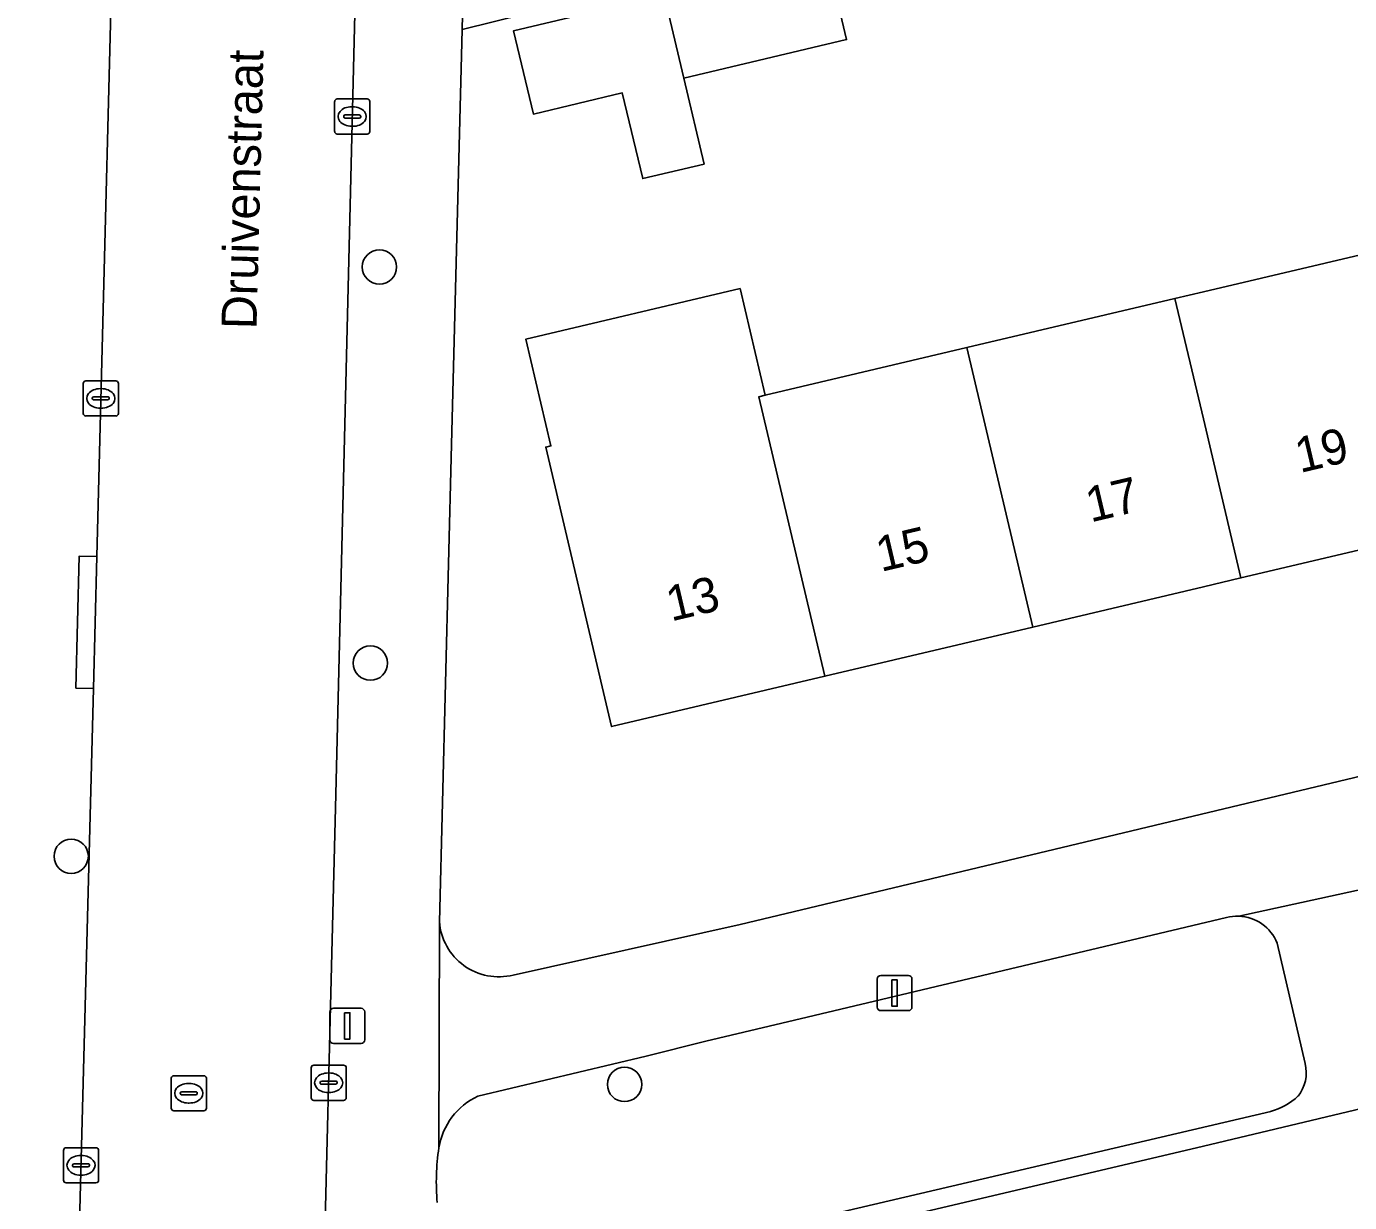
# Model space of a CAD drawing. Extents: x 162026 to 163502, y 387295 to 388169.
# Drawn here: x 162966.48 to 163004.16, y 387932.82 to 387966.31 of the extents above; entities that cross this region are included whole.
import ezdxf

# ---------------------------------------------------------------- set-up
doc = ezdxf.new("R2010")
doc.units = 0
for name, color, linetype in [('IMGEO_Boom', 7, 'Continuous'), ('IMGEO_Erf', 7, 'Continuous'), ('IMGEO_Groenvoorziening', 7, 'Continuous'), ('IMGEO_Kolk', 7, 'Continuous'), ('IMGEO_Lichtmast', 7, 'Continuous'), ('IMGEO_Muur', 7, 'Continuous'), ('IMGEO_Openbare_ruimte_label', 7, 'Continuous'), ('IMGEO_Pand', 7, 'Continuous'), ('IMGEO_Pand_nummerreeks', 7, 'Continuous'), ('IMGEO_Rijbaan_lokaal_open', 7, 'Continuous'), ('IMGEO_Rioolput', 7, 'Continuous'), ('IMGEO_Voetpad_open', 7, 'Continuous')]:
    doc.layers.add(name, color=color, linetype=linetype)

msp = doc.modelspace()

# ---------------------------------------------------------------- linework, layer by layer
at = {"layer": 'IMGEO_Boom'}
for centre in [(162976.531, 387959.458), (162976.273, 387948.178), (162967.749, 387942.678), (162983.511, 387936.181)]:
    msp.add_circle(centre, 0.489, dxfattribs=at)
at = {"layer": 'IMGEO_Erf'}
for points in [[(163028.972, 387965.586), (163026.894, 387975.088), (163026.211, 387977.931), (162978.889, 387966.222), (162978.586, 387954.4), (162978.237, 387940.814)], [(163006.996, 387952.001), (163001.07, 387950.603), (163000, 387950.35), (162995.144, 387949.204), (162989.217, 387947.806), (162983.144, 387946.373), (162981.267, 387954.331), (162981.413, 387954.365), (162980.697, 387957.401), (162986.802, 387958.841), (162987.518, 387955.806), (162993.264, 387957.161), (162999.19, 387958.559), (163000, 387958.75), (163005.116, 387959.957)], [(162980.341, 387939.294), (162986.807, 387940.736), (163032.263, 387951.6)]]:
    msp.add_lwpolyline(points, dxfattribs=at)
msp.add_lwpolyline([(162985.198, 387964.83), (162985.779, 387962.39), (162984.028, 387961.973), (162983.447, 387964.413), (162980.917, 387963.811), (162980.352, 387966.184), (162984.638, 387967.205), (162989.272, 387968.308), (162989.837, 387965.935)], close=True, dxfattribs=at)
msp.add_arc((162979.933, 387940.946), 1.701, 184.4367, 283.872, dxfattribs=at)
at = {"layer": 'IMGEO_Groenvoorziening'}
for points in [[(163000.658, 387940.933), (162988.709, 387938.095), (162985.829, 387937.411), (162984.126, 387936.988), (162979.335, 387935.844)], [(163002.899, 387936.775), (163002.102, 387940.203)], [(162981.517, 387930.635), (163001.916, 387935.411)]]:
    msp.add_lwpolyline(points, dxfattribs=at)
for centre, radius, start, end in [((163000.975, 387939.706), 1.267, 88.6539, 104.4974), ((163000.969, 387939.755), 1.218, 21.5573, 88.3116), ((163001.859, 387936.515), 1.072, 321.2382, 14.0433), ((162980.152, 387934.073), 1.95, 114.7575, 171.0919), ((163001.417, 387937.225), 1.881, 285.3661, 312.768), ((162984.458, 387933.408), 6.308, 171.1782, 185.3637)]:
    msp.add_arc(centre, radius, start, end, dxfattribs=at)
at = {"layer": 'IMGEO_Kolk'}
for p, q in [((162975.254, 387963.317), (162975.254, 387964.169)), ((162975.329, 387964.243), (162976.181, 387964.243)), ((162975.742, 387964.023), (162975.767, 387964.023)), ((162976.255, 387964.169), (162976.255, 387963.317)), ((162975.513, 387963.737), (162975.513, 387963.749)), ((162975.951, 387963.7), (162975.553, 387963.7)), ((162975.556, 387963.786), (162975.954, 387963.786)), ((162975.997, 387963.749), (162975.997, 387963.737)), ((162976.181, 387963.243), (162975.329, 387963.243)), ((162975.765, 387963.463), (162975.74, 387963.463)), ((162968.092, 387955.289), (162968.092, 387956.141)), ((162968.167, 387956.215), (162969.019, 387956.215)), ((162969.093, 387956.141), (162969.093, 387955.289)), ((162968.351, 387955.709), (162968.351, 387955.721)), ((162968.789, 387955.672), (162968.391, 387955.672)), ((162968.394, 387955.758), (162968.792, 387955.758)), ((162968.58, 387955.995), (162968.605, 387955.995)), ((162968.835, 387955.721), (162968.835, 387955.709)), ((162968.603, 387955.435), (162968.578, 387955.435)), ((162969.019, 387955.215), (162968.167, 387955.215)), ((162974.583, 387935.802), (162974.583, 387936.654)), ((162974.658, 387936.728), (162975.51, 387936.728)), ((162975.071, 387936.508), (162975.096, 387936.508)), ((162975.584, 387936.654), (162975.584, 387935.802)), ((162974.842, 387936.222), (162974.842, 387936.234)), ((162975.28, 387936.185), (162974.882, 387936.185)), ((162974.885, 387936.271), (162975.283, 387936.271)), ((162975.326, 387936.234), (162975.326, 387936.222)), ((162975.51, 387935.728), (162974.658, 387935.728)), ((162975.094, 387935.948), (162975.069, 387935.948)), ((162967.529, 387933.452), (162967.529, 387934.304)), ((162967.604, 387934.378), (162968.456, 387934.378)), ((162968.53, 387934.304), (162968.53, 387933.452)), ((162967.788, 387933.872), (162967.788, 387933.884)), ((162968.226, 387933.835), (162967.828, 387933.835)), ((162967.831, 387933.921), (162968.229, 387933.921)), ((162968.017, 387934.158), (162968.042, 387934.158)), ((162968.272, 387933.884), (162968.272, 387933.872)), ((162968.04, 387933.598), (162968.015, 387933.598)), ((162968.456, 387933.378), (162967.604, 387933.378))]:
    msp.add_line(p, q, dxfattribs=at)
for points in [[(162975.254, 387963.317), (162975.254, 387964.169)], [(162975.329, 387964.243), (162976.181, 387964.243)], [(162976.255, 387964.169), (162976.255, 387963.317)], [(162976.181, 387963.243), (162975.329, 387963.243)], [(162968.092, 387955.289), (162968.092, 387956.141)], [(162968.167, 387956.215), (162969.019, 387956.215)], [(162969.093, 387956.141), (162969.093, 387955.289)], [(162969.019, 387955.215), (162968.167, 387955.215)], [(162974.583, 387935.802), (162974.583, 387936.654)], [(162974.658, 387936.728), (162975.51, 387936.728)], [(162975.584, 387936.654), (162975.584, 387935.802)], [(162975.51, 387935.728), (162974.658, 387935.728)], [(162967.529, 387933.452), (162967.529, 387934.304)], [(162967.604, 387934.378), (162968.456, 387934.378)], [(162968.53, 387934.304), (162968.53, 387933.452)], [(162968.456, 387933.378), (162967.604, 387933.378)]]:
    msp.add_lwpolyline(points, dxfattribs=at)
for centre, radius, start, end in [((162975.331, 387964.167), 0.0765, 91.552, 178.448), ((162975.331, 387964.167), 0.0765, 91.552, 178.448), ((162976.179, 387964.167), 0.0765, 1.552, 88.448), ((162976.179, 387964.167), 0.0765, 1.552, 88.448), ((162975.553, 387963.746), 0.0403, 85.8775, 175.7526), ((162975.55, 387963.736), 0.0366, 178.938, 274.7102), ((162975.954, 387963.743), 0.043, 264.8664, 352.4533), ((162975.958, 387963.748), 0.0386, 1.7309, 96.639), ((162975.331, 387963.319), 0.0765, 181.552, 268.448), ((162975.331, 387963.319), 0.0765, 181.552, 268.448), ((162976.179, 387963.319), 0.0765, 271.552, 358.448), ((162976.179, 387963.319), 0.0765, 271.552, 358.448), ((162968.169, 387956.139), 0.0765, 91.552, 178.448), ((162968.169, 387956.139), 0.0765, 91.552, 178.448), ((162969.017, 387956.139), 0.0765, 1.552, 88.448), ((162969.017, 387956.139), 0.0765, 1.552, 88.448), ((162968.391, 387955.718), 0.0403, 85.8775, 175.7526), ((162968.388, 387955.708), 0.0366, 178.938, 274.7102), ((162968.792, 387955.715), 0.043, 264.8664, 352.4533), ((162968.796, 387955.72), 0.0386, 1.7309, 96.639), ((162968.169, 387955.291), 0.0765, 181.552, 268.448), ((162968.169, 387955.291), 0.0765, 181.552, 268.448), ((162969.017, 387955.291), 0.0765, 271.552, 358.448), ((162969.017, 387955.291), 0.0765, 271.552, 358.448), ((162974.66, 387936.652), 0.0765, 91.552, 178.448), ((162974.66, 387936.652), 0.0765, 91.552, 178.448), ((162975.508, 387936.652), 0.0765, 1.552, 88.448), ((162975.508, 387936.652), 0.0765, 1.552, 88.448), ((162974.882, 387936.231), 0.0403, 85.8775, 175.7526), ((162974.879, 387936.221), 0.0366, 178.938, 274.7102), ((162975.283, 387936.228), 0.043, 264.8664, 352.4533), ((162975.287, 387936.233), 0.0386, 1.7309, 96.639), ((162974.66, 387935.804), 0.0765, 181.552, 268.448), ((162974.66, 387935.804), 0.0765, 181.552, 268.448), ((162975.508, 387935.804), 0.0765, 271.552, 358.448), ((162975.508, 387935.804), 0.0765, 271.552, 358.448), ((162967.606, 387934.302), 0.0765, 91.552, 178.448), ((162967.606, 387934.302), 0.0765, 91.552, 178.448), ((162968.454, 387934.302), 0.0765, 1.552, 88.448), ((162968.454, 387934.302), 0.0765, 1.552, 88.448), ((162967.828, 387933.881), 0.0403, 85.8775, 175.7526), ((162967.825, 387933.871), 0.0366, 178.938, 274.7102), ((162968.229, 387933.878), 0.043, 264.8664, 352.4533), ((162968.233, 387933.883), 0.0386, 1.7309, 96.639), ((162967.606, 387933.454), 0.0765, 181.552, 268.448), ((162967.606, 387933.454), 0.0765, 181.552, 268.448), ((162968.454, 387933.454), 0.0765, 271.552, 358.448), ((162968.454, 387933.454), 0.0765, 271.552, 358.448)]:
    msp.add_arc(centre, radius, start, end, dxfattribs=at)
for centre, major_axis, ratio, start_param, end_param in [((162975.741, 387963.743), (-0.387, 0.002), 0.722429, 4.712389, 7.853982), ((162975.766, 387963.743), (-0.39, 0.002), 0.717154, 1.570796, 4.712389), ((162968.579, 387955.715), (-0.387, 0.002), 0.722429, 4.712389, 7.853982), ((162968.604, 387955.715), (-0.39, 0.002), 0.717154, 1.570796, 4.712389), ((162975.07, 387936.228), (-0.387, 0.002), 0.722429, 4.712389, 7.853982), ((162975.095, 387936.228), (-0.39, 0.002), 0.717154, 1.570796, 4.712389), ((162968.016, 387933.878), (-0.387, 0.002), 0.722429, 4.712389, 7.853982), ((162968.041, 387933.878), (-0.39, 0.002), 0.717154, 1.570796, 4.712389)]:
    msp.add_ellipse(centre, major_axis=major_axis, ratio=ratio, start_param=start_param, end_param=end_param, dxfattribs=at)
at = {"layer": 'IMGEO_Lichtmast'}
for p, q in [((162990.709, 387938.383), (162990.709, 387939.183)), ((162990.709, 387939.183), (162990.709, 387938.383)), ((162990.809, 387939.283), (162991.599, 387939.283)), ((162991.599, 387939.283), (162990.809, 387939.283)), ((162991.699, 387939.183), (162991.699, 387938.383)), ((162991.699, 387938.383), (162991.699, 387939.183)), ((162975.219, 387938.348), (162976.009, 387938.348)), ((162976.009, 387938.348), (162975.219, 387938.348)), ((162975.119, 387937.448), (162975.119, 387938.248)), ((162975.119, 387938.248), (162975.119, 387937.448)), ((162976.109, 387938.248), (162976.109, 387937.448)), ((162976.109, 387937.448), (162976.109, 387938.248)), ((162991.599, 387938.283), (162990.809, 387938.283)), ((162990.809, 387938.283), (162991.599, 387938.283)), ((162976.009, 387937.348), (162975.219, 387937.348)), ((162975.219, 387937.348), (162976.009, 387937.348))]:
    msp.add_line(p, q, dxfattribs=at)
for points in [[(162991.129, 387939.158), (162991.279, 387939.158), (162991.279, 387938.408), (162991.129, 387938.408), (162991.129, 387939.158)], [(162975.539, 387938.223), (162975.689, 387938.223), (162975.689, 387937.473), (162975.539, 387937.473), (162975.539, 387938.223)]]:
    msp.add_lwpolyline(points, dxfattribs=at)
for centre, start, end in [((162990.809, 387939.183), 90, 180), ((162990.809, 387939.183), 90, 180), ((162991.599, 387939.183), 0, 90), ((162991.599, 387939.183), 360, 90), ((162975.219, 387938.248), 90, 180), ((162975.219, 387938.248), 90, 180), ((162976.009, 387938.248), 0, 90), ((162976.009, 387938.248), 360, 90), ((162990.809, 387938.383), 180, 270), ((162990.809, 387938.383), 180, 270), ((162991.599, 387938.383), 270, 0), ((162991.599, 387938.383), 270, 0), ((162975.219, 387937.448), 180, 270), ((162975.219, 387937.448), 180, 270), ((162976.009, 387937.448), 270, 0), ((162976.009, 387937.448), 270, 0)]:
    msp.add_arc(centre, 0.1, start, end, dxfattribs=at)
at = {"layer": 'IMGEO_Muur'}
msp.add_lwpolyline([(162978.586, 387954.4), (162978.889, 387966.222)], dxfattribs=at)
at = {"layer": 'IMGEO_Pand'}
for points in [[(162985.198, 387964.83), (162989.837, 387965.935), (162989.272, 387968.308), (162984.638, 387967.205)], [(162984.638, 387967.205), (162980.352, 387966.184), (162980.917, 387963.811), (162983.447, 387964.413), (162984.028, 387961.973), (162985.779, 387962.39), (162985.198, 387964.83)], [(163001.07, 387950.603), (163006.996, 387952.001), (163005.116, 387959.957), (163000, 387958.75), (162999.19, 387958.559), (163000.001, 387955.13)], [(162987.337, 387955.763), (162987.518, 387955.806), (162986.802, 387958.841), (162980.697, 387957.401), (162981.413, 387954.365), (162981.267, 387954.331), (162983.144, 387946.373), (162989.217, 387947.806)], [(163000.001, 387955.13), (162999.19, 387958.559), (162993.264, 387957.161), (162995.144, 387949.204), (163000, 387950.35), (163001.07, 387950.603)], [(162993.264, 387957.161), (162987.518, 387955.806), (162987.337, 387955.763), (162989.217, 387947.806), (162995.144, 387949.204)]]:
    msp.add_lwpolyline(points, close=True, dxfattribs=at)
at = {"layer": 'IMGEO_Rijbaan_lokaal_open'}
msp.add_lwpolyline([(162975.889, 387969.016), (162975.979, 387972.795), (162976.301, 387985.813), (162969.44, 387985.99), (162969.123, 387976.255), (162969.06, 387973.795), (162968.478, 387951.213), (162968.381, 387947.454), (162967.971, 387931.521), (162971.084, 387931.527), (162974.968, 387931.535), (162975.164, 387939.547), (162975.274, 387944.057)], close=True, dxfattribs=at)
msp.add_lwpolyline([(163057.25, 387948.095), (163038.667, 387943.643), (163035.524, 387942.894), (163000, 387934.423), (162974.386, 387928.397), (162972.698, 387928.071), (162970.77, 387927.865), (162968.831, 387927.832), (162967.278, 387927.885)], dxfattribs=at)
at = {"layer": 'IMGEO_Rioolput'}
for p, q in [((162970.674, 387936.43), (162971.526, 387936.43)), ((162970.599, 387935.504), (162970.599, 387936.356)), ((162971.087, 387936.21), (162971.112, 387936.21)), ((162971.6, 387936.356), (162971.6, 387935.504)), ((162970.858, 387935.924), (162970.858, 387935.936)), ((162971.296, 387935.887), (162970.898, 387935.887)), ((162970.901, 387935.973), (162971.299, 387935.973)), ((162971.342, 387935.936), (162971.342, 387935.924)), ((162971.526, 387935.43), (162970.674, 387935.43)), ((162971.11, 387935.65), (162971.085, 387935.65))]:
    msp.add_line(p, q, dxfattribs=at)
for points in [[(162970.674, 387936.43), (162971.526, 387936.43)], [(162970.599, 387935.504), (162970.599, 387936.356)], [(162971.6, 387936.356), (162971.6, 387935.504)], [(162971.526, 387935.43), (162970.674, 387935.43)]]:
    msp.add_lwpolyline(points, dxfattribs=at)
for centre, radius, start, end in [((162970.676, 387936.354), 0.0765, 91.552, 178.448), ((162970.676, 387936.354), 0.0765, 91.552, 178.448), ((162971.524, 387936.354), 0.0765, 1.552, 88.448), ((162971.524, 387936.354), 0.0765, 1.552, 88.448), ((162970.898, 387935.933), 0.0403, 85.8775, 175.7526), ((162970.895, 387935.923), 0.0366, 178.938, 274.7102), ((162971.299, 387935.93), 0.043, 264.8664, 352.4533), ((162971.303, 387935.935), 0.0386, 1.7309, 96.639), ((162970.676, 387935.506), 0.0765, 181.552, 268.448), ((162970.676, 387935.506), 0.0765, 181.552, 268.448), ((162971.524, 387935.506), 0.0765, 271.552, 358.448), ((162971.524, 387935.506), 0.0765, 271.552, 358.448)]:
    msp.add_arc(centre, radius, start, end, dxfattribs=at)
for centre, major_axis, ratio, start_param, end_param in [((162971.086, 387935.93), (-0.387, 0.002), 0.722429, 4.712389, 7.853982), ((162971.111, 387935.93), (-0.39, 0.002), 0.717154, 1.570796, 4.712389)]:
    msp.add_ellipse(centre, major_axis=major_axis, ratio=ratio, start_param=start_param, end_param=end_param, dxfattribs=at)
at = {"layer": 'IMGEO_Voetpad_open'}
for points in [[(162963.092, 387928.787), (162967.245, 387928.383), (162969.794, 387928.361), (162971.136, 387928.469), (162971.084, 387931.527), (162967.971, 387931.521), (162968.381, 387947.454), (162967.883, 387947.466), (162967.98, 387951.225), (162968.478, 387951.213), (162969.06, 387973.795), (162969.123, 387976.255), (162969.44, 387985.99), (162969.531, 387988.789), (162970.302, 388012.492), (162970.436, 388018.953)], [(162976.451, 387990.959), (162976.375, 387988.612), (162976.353, 387987.933), (162976.301, 387985.813), (162975.979, 387972.795), (162976.478, 387972.783), (162976.384, 387969.004), (162975.889, 387969.016), (162975.274, 387944.057), (162975.164, 387939.547), (162974.968, 387931.535), (162971.084, 387931.527), (162971.136, 387928.469), (162972.335, 387928.566), (162974.353, 387928.895), (162981.517, 387930.635)], [(162978.237, 387940.814), (162978.586, 387954.4), (162978.889, 387966.222), (162978.925, 387967.879), (162979.422, 387990.993)], [(162978.925, 387967.879), (162978.889, 387966.222), (163026.211, 387977.931)], [(163038.462, 387949.863), (163056.765, 387954.262), (163055.884, 387957.243), (163033.86, 387951.982), (163032.263, 387951.6), (162986.807, 387940.736), (162980.341, 387939.294)], [(163001.916, 387935.411), (162981.517, 387930.635), (162974.353, 387928.895), (162974.386, 387928.397), (163000, 387934.423), (163035.524, 387942.894), (163038.667, 387943.643), (163057.25, 387948.095), (163056.807, 387948.606), (163039.686, 387944.469)], [(163001.005, 387940.973), (163004.879, 387941.819), (163014.938, 387944.22), (163015.489, 387944.351), (163019.523, 387945.314)], [(163004.879, 387941.819), (163001.005, 387940.973)], [(162978.237, 387940.814), (162978.225, 387934.375)], [(162978.225, 387934.375), (162978.237, 387940.814)], [(162979.335, 387935.844), (162984.126, 387936.988), (162985.829, 387937.411), (162988.709, 387938.095), (163000.658, 387940.933)], [(163002.102, 387940.203), (163002.899, 387936.775)]]:
    msp.add_lwpolyline(points, dxfattribs=at)
msp.add_lwpolyline([(162968.478, 387951.213), (162967.98, 387951.225), (162967.883, 387947.466), (162968.381, 387947.454)], close=True, dxfattribs=at)
for centre, radius, start, end in [((163000.975, 387939.706), 1.267, 88.6539, 104.4974), ((163000.969, 387939.755), 1.218, 21.5573, 88.3116), ((162979.933, 387940.946), 1.701, 184.4367, 283.872), ((163001.859, 387936.515), 1.072, 321.2382, 14.0433), ((162980.152, 387934.073), 1.95, 114.7575, 171.0919), ((163001.417, 387937.225), 1.881, 285.3661, 312.768), ((162984.458, 387933.408), 6.308, 171.1782, 185.3637)]:
    msp.add_arc(centre, radius, start, end, dxfattribs=at)

# ---------------------------------------------------------------- texts
at = {"layer": 'IMGEO_Openbare_ruimte_label'}
msp.add_text('Druivenstraat', height=1, rotation=88.5679, dxfattribs=at).set_placement((162973.028, 387957.678))
at = {"layer": 'IMGEO_Pand_nummerreeks'}
for s, rotation, p in [('19', 13.2764, (163002.752, 387953.589)), ('17', 13.2756, (162996.787, 387952.182)), ('15', 13.2754, (162990.813, 387950.772)), ('13', 13.2754, (162984.838, 387949.362))]:
    msp.add_text(s, height=1, rotation=rotation, dxfattribs=at).set_placement(p)

doc.saveas('drawing.dxf')
